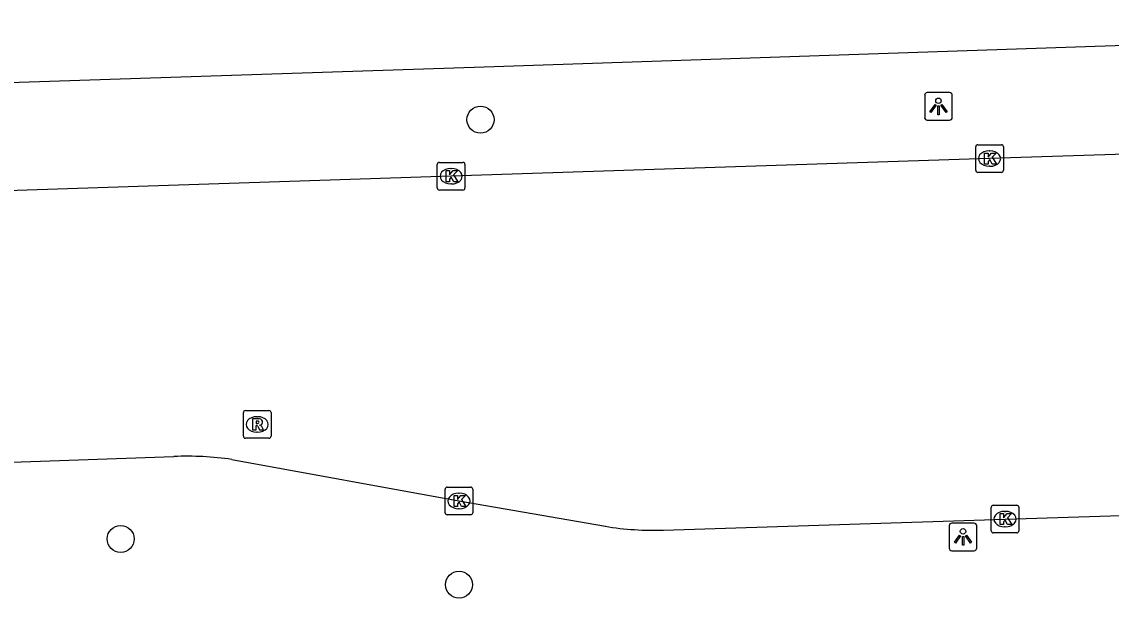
# Model space of a CAD drawing. Extents: x 161084 to 161928, y 385355 to 386522.
# Drawn here: x 161257.69 to 161297.1, y 386480.35 to 386501.2 of the extents above; entities that cross this region are included whole.
import ezdxf

# ---------------------------------------------------------------- set-up
doc = ezdxf.new("R2010")
doc.units = 0
for name, color, linetype in [('IMGEO_Boom', 7, 'Continuous'), ('IMGEO_Kolk', 7, 'Continuous'), ('IMGEO_Lichtpunt', 7, 'Continuous'), ('IMGEO_Rijbaan_regionaal_gesloten', 7, 'Continuous'), ('IMGEO_Rioolput', 7, 'Continuous')]:
    doc.layers.add(name, color=color, linetype=linetype)

msp = doc.modelspace()

# ---------------------------------------------------------------- linework, layer by layer
at = {"layer": 'IMGEO_Boom'}
for centre in [(161274.287, 386497.659), (161261.272, 386482.494), (161273.51, 386480.839)]:
    msp.add_circle(centre, 0.489, dxfattribs=at)
at = {"layer": 'IMGEO_Kolk'}
for p, q in [((161292.204, 386495.825), (161292.204, 386496.677)), ((161292.279, 386496.751), (161293.131, 386496.751)), ((161293.205, 386496.677), (161293.205, 386495.825)), ((161292.692, 386496.531), (161292.717, 386496.531)), ((161272.724, 386495.187), (161272.724, 386496.039)), ((161272.799, 386496.113), (161273.651, 386496.113)), ((161273.212, 386495.893), (161273.237, 386495.893)), ((161273.725, 386496.039), (161273.725, 386495.187)), ((161292.715, 386495.971), (161292.69, 386495.971)), ((161293.131, 386495.751), (161292.279, 386495.751)), ((161273.651, 386495.113), (161272.799, 386495.113)), ((161273.235, 386495.333), (161273.21, 386495.333)), ((161273.008, 386483.441), (161273.008, 386484.293)), ((161273.083, 386484.367), (161273.935, 386484.367)), ((161273.496, 386484.147), (161273.521, 386484.147)), ((161274.009, 386484.293), (161274.009, 386483.441)), ((161292.837, 386483.711), (161293.689, 386483.711)), ((161273.935, 386483.367), (161273.083, 386483.367)), ((161273.519, 386483.587), (161273.494, 386483.587)), ((161292.762, 386482.785), (161292.762, 386483.637)), ((161293.25, 386483.491), (161293.275, 386483.491)), ((161293.763, 386483.637), (161293.763, 386482.785)), ((161293.273, 386482.931), (161293.248, 386482.931)), ((161293.689, 386482.711), (161292.837, 386482.711))]:
    msp.add_line(p, q, dxfattribs=at)
for points in [[(161292.204, 386495.825), (161292.204, 386496.677)], [(161292.279, 386496.751), (161293.131, 386496.751)], [(161293.205, 386496.677), (161293.205, 386495.825)], [(161292.525, 386496.451), (161292.648, 386496.451), (161292.648, 386496.3), (161292.778, 386496.451), (161292.942, 386496.451), (161292.796, 386496.3), (161292.949, 386496.051), (161292.797, 386496.051), (161292.712, 386496.215), (161292.648, 386496.148), (161292.648, 386496.051), (161292.525, 386496.051), (161292.525, 386496.451)], [(161272.724, 386495.187), (161272.724, 386496.039)], [(161272.799, 386496.113), (161273.651, 386496.113)], [(161273.725, 386496.039), (161273.725, 386495.187)], [(161273.045, 386495.813), (161273.168, 386495.813), (161273.168, 386495.662), (161273.298, 386495.813), (161273.462, 386495.813), (161273.316, 386495.662), (161273.469, 386495.413), (161273.317, 386495.413), (161273.232, 386495.577), (161273.168, 386495.51), (161273.168, 386495.413), (161273.045, 386495.413), (161273.045, 386495.813)], [(161293.131, 386495.751), (161292.279, 386495.751)], [(161273.651, 386495.113), (161272.799, 386495.113)], [(161273.008, 386483.441), (161273.008, 386484.293)], [(161273.083, 386484.367), (161273.935, 386484.367)], [(161273.329, 386484.067), (161273.452, 386484.067), (161273.452, 386483.916), (161273.582, 386484.067), (161273.746, 386484.067), (161273.6, 386483.916), (161273.753, 386483.667), (161273.601, 386483.667), (161273.516, 386483.831), (161273.452, 386483.764), (161273.452, 386483.667), (161273.329, 386483.667), (161273.329, 386484.067)], [(161274.009, 386484.293), (161274.009, 386483.441)], [(161292.837, 386483.711), (161293.689, 386483.711)], [(161273.935, 386483.367), (161273.083, 386483.367)], [(161292.762, 386482.785), (161292.762, 386483.637)], [(161293.083, 386483.411), (161293.206, 386483.411), (161293.206, 386483.26), (161293.336, 386483.411), (161293.5, 386483.411), (161293.354, 386483.26), (161293.507, 386483.011), (161293.355, 386483.011), (161293.27, 386483.175), (161293.206, 386483.108), (161293.206, 386483.011), (161293.083, 386483.011), (161293.083, 386483.411)], [(161293.763, 386483.637), (161293.763, 386482.785)], [(161293.689, 386482.711), (161292.837, 386482.711)]]:
    msp.add_lwpolyline(points, dxfattribs=at)
for centre, start, end in [((161292.281, 386496.675), 91.552, 178.448), ((161292.281, 386496.675), 91.552, 178.448), ((161293.129, 386496.675), 1.552, 88.448), ((161293.129, 386496.675), 1.552, 88.448), ((161272.801, 386496.037), 91.552, 178.448), ((161272.801, 386496.037), 91.552, 178.448), ((161273.649, 386496.037), 1.552, 88.448), ((161273.649, 386496.037), 1.552, 88.448), ((161292.281, 386495.827), 181.552, 268.448), ((161292.281, 386495.827), 181.552, 268.448), ((161293.129, 386495.827), 271.552, 358.448), ((161293.129, 386495.827), 271.552, 358.448), ((161272.801, 386495.189), 181.552, 268.448), ((161272.801, 386495.189), 181.552, 268.448), ((161273.649, 386495.189), 271.552, 358.448), ((161273.649, 386495.189), 271.552, 358.448), ((161273.085, 386484.291), 91.552, 178.448), ((161273.085, 386484.291), 91.552, 178.448), ((161273.933, 386484.291), 1.552, 88.448), ((161273.933, 386484.291), 1.552, 88.448), ((161292.839, 386483.635), 91.552, 178.448), ((161292.839, 386483.635), 91.552, 178.448), ((161293.687, 386483.635), 1.552, 88.448), ((161293.687, 386483.635), 1.552, 88.448), ((161273.085, 386483.443), 181.552, 268.448), ((161273.085, 386483.443), 181.552, 268.448), ((161273.933, 386483.443), 271.552, 358.448), ((161273.933, 386483.443), 271.552, 358.448), ((161292.839, 386482.787), 181.552, 268.448), ((161292.839, 386482.787), 181.552, 268.448), ((161293.687, 386482.787), 271.552, 358.448), ((161293.687, 386482.787), 271.552, 358.448)]:
    msp.add_arc(centre, 0.0765, start, end, dxfattribs=at)
for centre, major_axis, ratio, start_param, end_param in [((161292.691, 386496.251), (-0.387, 0.002), 0.722429, 4.712389, 7.853982), ((161292.716, 386496.251), (-0.39, 0.002), 0.717154, 1.570796, 4.712389), ((161273.211, 386495.613), (-0.387, 0.002), 0.722429, 4.712389, 7.853982), ((161273.236, 386495.613), (-0.39, 0.002), 0.717154, 1.570796, 4.712389), ((161273.495, 386483.867), (-0.387, 0.002), 0.722429, 4.712389, 7.853982), ((161273.52, 386483.867), (-0.39, 0.002), 0.717154, 1.570796, 4.712389), ((161293.249, 386483.211), (-0.387, 0.002), 0.722429, 4.712389, 7.853982), ((161293.274, 386483.211), (-0.39, 0.002), 0.717154, 1.570796, 4.712389)]:
    msp.add_ellipse(centre, major_axis=major_axis, ratio=ratio, start_param=start_param, end_param=end_param, dxfattribs=at)
at = {"layer": 'IMGEO_Lichtpunt'}
for p, q in [((161291.258, 386498.637), (161290.45, 386498.637)), ((161291.258, 386498.637), (161290.45, 386498.637)), ((161290.356, 386498.542), (161290.356, 386497.735)), ((161290.356, 386498.542), (161290.356, 386497.735)), ((161291.352, 386497.735), (161291.352, 386498.542)), ((161291.352, 386497.735), (161291.352, 386498.542)), ((161290.45, 386497.641), (161291.258, 386497.641)), ((161290.45, 386497.641), (161291.258, 386497.641)), ((161291.244, 386482.97), (161291.244, 386482.163)), ((161291.244, 386482.97), (161291.244, 386482.163)), ((161292.146, 386483.065), (161291.338, 386483.065)), ((161292.146, 386483.065), (161291.338, 386483.065)), ((161292.24, 386482.163), (161292.24, 386482.97)), ((161292.24, 386482.163), (161292.24, 386482.97)), ((161291.338, 386482.069), (161292.146, 386482.069)), ((161291.338, 386482.069), (161292.146, 386482.069))]:
    msp.add_line(p, q, dxfattribs=at)
for points in [[(161290.73, 386498.206), (161290.769, 386498.178), (161290.581, 386497.916), (161290.543, 386497.943), (161290.73, 386498.206)], [(161290.832, 386498.158), (161290.879, 386498.158), (161290.879, 386497.836), (161290.832, 386497.836), (161290.832, 386498.158)], [(161290.942, 386498.178), (161290.98, 386498.205), (161291.167, 386497.943), (161291.128, 386497.915), (161290.942, 386498.178)], [(161291.618, 386482.634), (161291.657, 386482.606), (161291.469, 386482.344), (161291.431, 386482.371), (161291.618, 386482.634)], [(161291.72, 386482.586), (161291.767, 386482.586), (161291.767, 386482.264), (161291.72, 386482.264), (161291.72, 386482.586)], [(161291.83, 386482.606), (161291.868, 386482.633), (161292.055, 386482.371), (161292.016, 386482.343), (161291.83, 386482.606)]]:
    msp.add_lwpolyline(points, dxfattribs=at)
for centre in [(161290.855, 386498.34), (161291.743, 386482.768)]:
    msp.add_circle(centre, 0.0994, dxfattribs=at)
for centre, start, end in [((161290.45, 386498.542), 90, 180), ((161290.45, 386498.542), 90, 180), ((161291.258, 386498.542), 0, 90), ((161291.258, 386498.542), 0, 90), ((161290.45, 386497.735), 180, 270), ((161290.45, 386497.735), 180, 270), ((161291.258, 386497.735), 270, 0), ((161291.258, 386497.735), 270, 360), ((161291.338, 386482.97), 90, 180), ((161291.338, 386482.97), 90, 180), ((161292.146, 386482.97), 0, 90), ((161292.146, 386482.97), 0, 90), ((161291.338, 386482.163), 180, 270), ((161291.338, 386482.163), 180, 270), ((161292.146, 386482.163), 270, 0), ((161292.146, 386482.163), 270, 360)]:
    msp.add_arc(centre, 0.0946, start, end, dxfattribs=at)
at = {"layer": 'IMGEO_Rijbaan_regionaal_gesloten'}
for points in [[(161093.846, 386493.312), (161131.624, 386494.675), (161172.577, 386496.102), (161199.002, 386497.019), (161228.396, 386498.02), (161250.637, 386498.787), (161274.424, 386499.569), (161304.38, 386500.578), (161323.335, 386501.197)], [(161323.522, 386497.238), (161313.174, 386496.899), (161292.705, 386496.251), (161273.225, 386495.613), (161252.757, 386494.935), (161233.3, 386494.333), (161213.811, 386493.715), (161212.59, 386493.671), (161211.808, 386493.606), (161209.823, 386493.334), (161209.045, 386493.191), (161200.323, 386490.86), (161188.267, 386488.284)], [(161192.941, 386483.923), (161193.412, 386483.897), (161213.896, 386483.977), (161217.125, 386483.988), (161233.359, 386484.499), (161252.834, 386485.118), (161263.196, 386485.475)], [(161265.294, 386485.368), (161273.509, 386483.867), (161278.804, 386482.95)], [(161280.912, 386482.815), (161293.263, 386483.211), (161315.729, 386483.916), (161324.07, 386484.196)]]:
    msp.add_lwpolyline(points, dxfattribs=at)
for centre, radius, start, end in [((161263.681, 386474.359), 11.126, 81.6633, 92.4975), ((161280.543, 386493.586), 10.778, 260.712, 271.9594)]:
    msp.add_arc(centre, radius, start, end, dxfattribs=at)
at = {"layer": 'IMGEO_Rioolput'}
for p, q in [((161265.708, 386486.209), (161265.708, 386487.061)), ((161265.783, 386487.135), (161266.635, 386487.135)), ((161266.196, 386486.915), (161266.221, 386486.915)), ((161266.709, 386487.061), (161266.709, 386486.209)), ((161266.635, 386486.135), (161265.783, 386486.135)), ((161266.219, 386486.355), (161266.194, 386486.355))]:
    msp.add_line(p, q, dxfattribs=at)
for points in [[(161265.708, 386486.209), (161265.708, 386487.061)], [(161265.783, 386487.135), (161266.635, 386487.135)], [(161266.297, 386486.833), (161266.045, 386486.835), (161266.045, 386486.435)], [(161266.709, 386487.061), (161266.709, 386486.209)], [(161266.045, 386486.435), (161266.169, 386486.435), (161266.169, 386486.597), (161266.18, 386486.597)], [(161266.223, 386486.754), (161266.169, 386486.754), (161266.169, 386486.673)], [(161266.169, 386486.673), (161266.221, 386486.673)], [(161266.227, 386486.568), (161266.298, 386486.435), (161266.438, 386486.435), (161266.373, 386486.561)], [(161266.635, 386486.135), (161265.783, 386486.135)]]:
    msp.add_lwpolyline(points, dxfattribs=at)
for centre, radius, start, end in [((161265.785, 386487.059), 0.0765, 91.552, 178.448), ((161265.785, 386487.059), 0.0765, 91.552, 178.448), ((161266.296, 386486.723), 0.109, 350.3612, 89.416), ((161266.633, 386487.059), 0.0765, 1.552, 88.448), ((161266.633, 386487.059), 0.0765, 1.552, 88.448), ((161266.179, 386486.544), 0.0533, 26.0293, 88.6989), ((161266.205, 386486.862), 0.19, 274.7715, 282.9687), ((161266.229, 386486.658), 0.0964, 77.0061, 93.1865), ((161266.243, 386486.715), 0.0378, 276.6634, 79.6772), ((161266.294, 386486.723), 0.112, 277.5842, 350.9817), ((161266.278, 386486.508), 0.108, 29.5134, 73.7905), ((161265.785, 386486.211), 0.0765, 181.552, 268.448), ((161265.785, 386486.211), 0.0765, 181.552, 268.448), ((161266.633, 386486.211), 0.0765, 271.552, 358.448), ((161266.633, 386486.211), 0.0765, 271.552, 358.448)]:
    msp.add_arc(centre, radius, start, end, dxfattribs=at)
for centre, major_axis, ratio, start_param, end_param in [((161266.195, 386486.635), (-0.387, 0.002), 0.722429, 4.712389, 7.853982), ((161266.22, 386486.635), (-0.39, 0.002), 0.717154, 1.570796, 4.712389)]:
    msp.add_ellipse(centre, major_axis=major_axis, ratio=ratio, start_param=start_param, end_param=end_param, dxfattribs=at)

doc.saveas('drawing.dxf')
